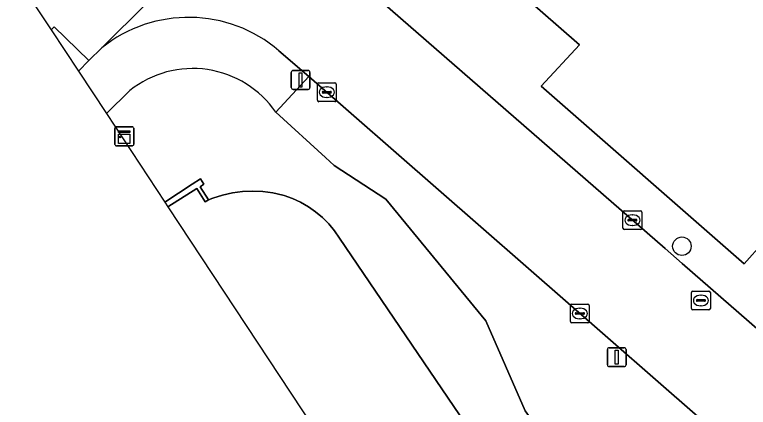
# Model space of a CAD drawing. Extents: x 158472 to 159562, y 388525 to 389606.
# Drawn here: x 158640.37 to 158679.18, y 388810.18 to 388830.97 of the extents above; entities that cross this region are included whole.
import ezdxf

# ---------------------------------------------------------------- set-up
doc = ezdxf.new("R2010")
doc.units = 0
for name, color, linetype in [('IMGEO_Boom', 7, 'Continuous'), ('IMGEO_Brandkraan', 7, 'Continuous'), ('IMGEO_Groenvoorziening', 7, 'Continuous'), ('IMGEO_Kast', 7, 'Continuous'), ('IMGEO_Kolk', 7, 'Continuous'), ('IMGEO_Lichtmast', 7, 'Continuous'), ('IMGEO_Meer_plas_ven_vijver', 7, 'Continuous'), ('IMGEO_Muur', 7, 'Continuous'), ('IMGEO_Oever', 7, 'Continuous'), ('IMGEO_Pand', 7, 'Continuous'), ('IMGEO_Rijbaan_lokaal_gesloten', 7, 'Continuous'), ('IMGEO_Rijbaan_lokaal_open', 7, 'Continuous'), ('IMGEO_Voetpad_open', 7, 'Continuous')]:
    doc.layers.add(name, color=color, linetype=linetype)

msp = doc.modelspace()

# ---------------------------------------------------------------- linework, layer by layer
at = {"layer": 'IMGEO_Boom'}
msp.add_circle((158675.662, 388818.713), 0.489, dxfattribs=at)
at = {"layer": 'IMGEO_Brandkraan'}
for p, q in [((158676.167, 388815.415), (158676.167, 388816.267)), ((158676.242, 388816.341), (158677.094, 388816.341)), ((158676.655, 388816.121), (158676.68, 388816.121)), ((158677.168, 388816.267), (158677.168, 388815.415)), ((158676.426, 388815.835), (158676.426, 388815.847)), ((158676.864, 388815.798), (158676.466, 388815.798)), ((158676.469, 388815.884), (158676.867, 388815.884)), ((158676.91, 388815.847), (158676.91, 388815.835)), ((158677.094, 388815.341), (158676.242, 388815.341)), ((158676.678, 388815.561), (158676.653, 388815.561))]:
    msp.add_line(p, q, dxfattribs=at)
for points in [[(158676.167, 388815.415), (158676.167, 388816.267)], [(158676.242, 388816.341), (158677.094, 388816.341)], [(158677.168, 388816.267), (158677.168, 388815.415)], [(158677.094, 388815.341), (158676.242, 388815.341)]]:
    msp.add_lwpolyline(points, dxfattribs=at)
for centre, radius, start, end in [((158676.244, 388816.265), 0.0765, 91.552, 178.448), ((158676.244, 388816.265), 0.0765, 91.552, 178.448), ((158677.092, 388816.265), 0.0765, 1.552, 88.448), ((158677.092, 388816.265), 0.0765, 1.552, 88.448), ((158676.466, 388815.844), 0.0403, 85.8775, 175.7526), ((158676.463, 388815.834), 0.0366, 178.938, 274.7102), ((158676.867, 388815.841), 0.043, 264.8664, 352.4533), ((158676.871, 388815.846), 0.0386, 1.7309, 96.639), ((158676.244, 388815.417), 0.0765, 181.552, 268.448), ((158676.244, 388815.417), 0.0765, 181.552, 268.448), ((158677.092, 388815.417), 0.0765, 271.552, 358.448), ((158677.092, 388815.417), 0.0765, 271.552, 358.448)]:
    msp.add_arc(centre, radius, start, end, dxfattribs=at)
for centre, major_axis, ratio, start_param, end_param in [((158676.654, 388815.841), (-0.387, 0.002), 0.722429, 4.712389, 7.853982), ((158676.679, 388815.841), (-0.39, 0.002), 0.717154, 1.570796, 4.712389)]:
    msp.add_ellipse(centre, major_axis=major_axis, ratio=ratio, start_param=start_param, end_param=end_param, dxfattribs=at)
at = {"layer": 'IMGEO_Groenvoorziening'}
msp.add_lwpolyline([(158676.499, 388809.693), (158655.937, 388827.699), (158654.184, 388825.806), (158656.805, 388823.409), (158657.276, 388822.984), (158660.005, 388821.203), (158665.283, 388814.769), (158667.372, 388809.99), (158676.637, 388797.026), (158681.382, 388789.641), (158687.327, 388781.391), (158691.492, 388775.285), (158699.444, 388763.626), (158703.128, 388758.224), (158704.66, 388759.967), (158702.831, 388762.483), (158700.24, 388766.047), (158696.814, 388770.761), (158695.007, 388773.247), (158693.274, 388775.631), (158693.219, 388775.707), (158687.175, 388784.023), (158684.139, 388788.199)], dxfattribs=at)
at = {"layer": 'IMGEO_Kast'}
for p, q in [((158645.745, 388825.029), (158646.586, 388825.029)), ((158646.586, 388825.029), (158645.745, 388825.029)), ((158645.67, 388824.104), (158645.67, 388824.945)), ((158645.67, 388824.945), (158645.67, 388824.104)), ((158646.67, 388824.954), (158646.67, 388824.113)), ((158646.67, 388824.113), (158646.67, 388824.954)), ((158646.595, 388824.029), (158645.754, 388824.029)), ((158645.754, 388824.029), (158646.595, 388824.029))]:
    msp.add_line(p, q, dxfattribs=at)
for points in [[(158645.865, 388824.819), (158646.465, 388824.819), (158646.465, 388824.734), (158645.865, 388824.734), (158645.865, 388824.819)], [(158645.865, 388824.644), (158646.465, 388824.644), (158646.465, 388824.155), (158645.865, 388824.155), (158645.865, 388824.644)]]:
    msp.add_lwpolyline(points, dxfattribs=at)
msp.add_circle((158645.949, 388824.493), 0.0377, dxfattribs=at)
for centre, start, end in [((158645.748, 388824.951), 92.4484, 184.2845), ((158645.748, 388824.951), 92.4484, 184.2845), ((158646.592, 388824.951), 2.4484, 94.2845), ((158646.592, 388824.951), 2.4484, 94.2845), ((158645.748, 388824.107), 182.4484, 274.2845), ((158645.748, 388824.107), 182.4484, 274.2845), ((158646.592, 388824.107), 272.4484, 4.2845), ((158646.592, 388824.107), 272.4484, 4.2845)]:
    msp.add_arc(centre, 0.0779, start, end, dxfattribs=at)
at = {"layer": 'IMGEO_Kolk'}
for p, q in [((158656.38, 388826.44), (158656.38, 388827.292)), ((158656.455, 388827.366), (158657.307, 388827.366)), ((158657.381, 388827.292), (158657.381, 388826.44)), ((158656.682, 388826.909), (158657.08, 388826.909)), ((158656.868, 388827.146), (158656.893, 388827.146)), ((158656.639, 388826.86), (158656.639, 388826.872)), ((158657.077, 388826.823), (158656.679, 388826.823)), ((158656.891, 388826.586), (158656.866, 388826.586)), ((158657.123, 388826.872), (158657.123, 388826.86)), ((158657.307, 388826.366), (158656.455, 388826.366)), ((158672.544, 388819.668), (158672.544, 388820.52)), ((158672.619, 388820.594), (158673.471, 388820.594)), ((158673.032, 388820.374), (158673.057, 388820.374)), ((158673.545, 388820.52), (158673.545, 388819.668)), ((158672.803, 388820.088), (158672.803, 388820.1)), ((158673.241, 388820.051), (158672.843, 388820.051)), ((158672.846, 388820.137), (158673.244, 388820.137)), ((158673.287, 388820.1), (158673.287, 388820.088)), ((158673.471, 388819.594), (158672.619, 388819.594)), ((158673.055, 388819.814), (158673.03, 388819.814)), ((158669.839, 388815.651), (158670.691, 388815.651)), ((158669.764, 388814.725), (158669.764, 388815.577)), ((158670.252, 388815.431), (158670.277, 388815.431)), ((158670.765, 388815.577), (158670.765, 388814.725)), ((158670.023, 388815.145), (158670.023, 388815.157)), ((158670.461, 388815.108), (158670.063, 388815.108)), ((158670.066, 388815.194), (158670.464, 388815.194)), ((158670.507, 388815.157), (158670.507, 388815.145)), ((158670.691, 388814.651), (158669.839, 388814.651)), ((158670.275, 388814.871), (158670.25, 388814.871))]:
    msp.add_line(p, q, dxfattribs=at)
for points in [[(158656.38, 388826.44), (158656.38, 388827.292)], [(158656.455, 388827.366), (158657.307, 388827.366)], [(158657.381, 388827.292), (158657.381, 388826.44)], [(158657.307, 388826.366), (158656.455, 388826.366)], [(158672.544, 388819.668), (158672.544, 388820.52)], [(158672.619, 388820.594), (158673.471, 388820.594)], [(158673.545, 388820.52), (158673.545, 388819.668)], [(158673.471, 388819.594), (158672.619, 388819.594)], [(158669.839, 388815.651), (158670.691, 388815.651)], [(158669.764, 388814.725), (158669.764, 388815.577)], [(158670.765, 388815.577), (158670.765, 388814.725)], [(158670.691, 388814.651), (158669.839, 388814.651)]]:
    msp.add_lwpolyline(points, dxfattribs=at)
for centre, radius, start, end in [((158656.457, 388827.29), 0.0765, 91.552, 178.448), ((158656.457, 388827.29), 0.0765, 91.552, 178.448), ((158657.305, 388827.29), 0.0765, 1.552, 88.448), ((158657.305, 388827.29), 0.0765, 1.552, 88.448), ((158656.679, 388826.869), 0.0403, 85.8775, 175.7526), ((158657.084, 388826.871), 0.0386, 1.7309, 96.639), ((158656.676, 388826.859), 0.0366, 178.938, 274.7102), ((158657.08, 388826.866), 0.043, 264.8664, 352.4533), ((158656.457, 388826.442), 0.0765, 181.552, 268.448), ((158656.457, 388826.442), 0.0765, 181.552, 268.448), ((158657.305, 388826.442), 0.0765, 271.552, 358.448), ((158657.305, 388826.442), 0.0765, 271.552, 358.448), ((158672.621, 388820.518), 0.0765, 91.552, 178.448), ((158672.621, 388820.518), 0.0765, 91.552, 178.448), ((158673.469, 388820.518), 0.0765, 1.552, 88.448), ((158673.469, 388820.518), 0.0765, 1.552, 88.448), ((158672.843, 388820.097), 0.0403, 85.8775, 175.7526), ((158672.84, 388820.087), 0.0366, 178.938, 274.7102), ((158673.244, 388820.094), 0.043, 264.8664, 352.4533), ((158673.248, 388820.099), 0.0386, 1.7309, 96.639), ((158672.621, 388819.67), 0.0765, 181.552, 268.448), ((158672.621, 388819.67), 0.0765, 181.552, 268.448), ((158673.469, 388819.67), 0.0765, 271.552, 358.448), ((158673.469, 388819.67), 0.0765, 271.552, 358.448), ((158669.841, 388815.575), 0.0765, 91.552, 178.448), ((158669.841, 388815.575), 0.0765, 91.552, 178.448), ((158670.689, 388815.575), 0.0765, 1.552, 88.448), ((158670.689, 388815.575), 0.0765, 1.552, 88.448), ((158670.063, 388815.154), 0.0403, 85.8775, 175.7526), ((158670.06, 388815.144), 0.0366, 178.938, 274.7102), ((158670.464, 388815.151), 0.043, 264.8664, 352.4533), ((158670.468, 388815.156), 0.0386, 1.7309, 96.639), ((158669.841, 388814.727), 0.0765, 181.552, 268.448), ((158669.841, 388814.727), 0.0765, 181.552, 268.448), ((158670.689, 388814.727), 0.0765, 271.552, 358.448), ((158670.689, 388814.727), 0.0765, 271.552, 358.448)]:
    msp.add_arc(centre, radius, start, end, dxfattribs=at)
for centre, major_axis, ratio, start_param, end_param in [((158656.867, 388826.866), (-0.387, 0.002), 0.722429, 4.712389, 7.853982), ((158656.892, 388826.866), (-0.39, 0.002), 0.717154, 1.570796, 4.712389), ((158673.031, 388820.094), (-0.387, 0.002), 0.722429, 4.712389, 7.853982), ((158673.056, 388820.094), (-0.39, 0.002), 0.717154, 1.570796, 4.712389), ((158670.251, 388815.151), (-0.387, 0.002), 0.722429, 4.712389, 7.853982), ((158670.276, 388815.151), (-0.39, 0.002), 0.717154, 1.570796, 4.712389)]:
    msp.add_ellipse(centre, major_axis=major_axis, ratio=ratio, start_param=start_param, end_param=end_param, dxfattribs=at)
at = {"layer": 'IMGEO_Lichtmast'}
for p, q in [((158654.997, 388827.116), (158654.997, 388827.916)), ((158654.997, 388827.916), (158654.997, 388827.116)), ((158655.097, 388828.016), (158655.887, 388828.016)), ((158655.887, 388828.016), (158655.097, 388828.016)), ((158655.987, 388827.916), (158655.987, 388827.116)), ((158655.987, 388827.116), (158655.987, 388827.916)), ((158655.887, 388827.016), (158655.097, 388827.016)), ((158655.097, 388827.016), (158655.887, 388827.016)), ((158671.819, 388813.34), (158672.609, 388813.34)), ((158672.609, 388813.34), (158671.819, 388813.34)), ((158671.719, 388812.44), (158671.719, 388813.24)), ((158671.719, 388813.24), (158671.719, 388812.44)), ((158672.709, 388813.24), (158672.709, 388812.44)), ((158672.709, 388812.44), (158672.709, 388813.24)), ((158672.609, 388812.34), (158671.819, 388812.34)), ((158671.819, 388812.34), (158672.609, 388812.34))]:
    msp.add_line(p, q, dxfattribs=at)
for points in [[(158655.417, 388827.891), (158655.567, 388827.891), (158655.567, 388827.141), (158655.417, 388827.141), (158655.417, 388827.891)], [(158672.139, 388813.215), (158672.289, 388813.215), (158672.289, 388812.465), (158672.139, 388812.465), (158672.139, 388813.215)]]:
    msp.add_lwpolyline(points, dxfattribs=at)
for centre, start, end in [((158655.097, 388827.916), 90, 180), ((158655.097, 388827.916), 90, 180), ((158655.887, 388827.916), 0, 90), ((158655.887, 388827.916), 360, 90), ((158655.097, 388827.116), 180, 270), ((158655.097, 388827.116), 180, 270), ((158655.887, 388827.116), 270, 0), ((158655.887, 388827.116), 270, 0), ((158671.819, 388813.24), 90, 180), ((158671.819, 388813.24), 90, 180), ((158672.609, 388813.24), 0, 90), ((158672.609, 388813.24), 360, 90), ((158671.819, 388812.44), 180, 270), ((158671.819, 388812.44), 180, 270), ((158672.609, 388812.44), 270, 0), ((158672.609, 388812.44), 270, 0)]:
    msp.add_arc(centre, 0.1, start, end, dxfattribs=at)
at = {"layer": 'IMGEO_Meer_plas_ven_vijver'}
msp.add_lwpolyline([(158671.877, 388798.016), (158657.55, 388819.144), (158657.283, 388819.533), (158656.982, 388819.896), (158656.65, 388820.23), (158656.289, 388820.534), (158655.903, 388820.805), (158655.494, 388821.039), (158655.066, 388821.237), (158654.621, 388821.395), (158654.547, 388821.417), (158654.024, 388821.537), (158653.492, 388821.61), (158652.956, 388821.635), (158652.419, 388821.612), (158651.887, 388821.541), (158651.364, 388821.423), (158650.852, 388821.259), (158650.628, 388821.17), (158650.452, 388821.06), (158650.003, 388821.769), (158648.473, 388820.799), (158702.912, 388738.246)], dxfattribs=at)
at = {"layer": 'IMGEO_Muur'}
msp.add_lwpolyline([(158648.305, 388821.053), (158648.473, 388820.799), (158650.003, 388821.769), (158650.452, 388821.06), (158650.628, 388821.17), (158650.179, 388821.86), (158650.377, 388821.992), (158650.191, 388822.274), (158649.761, 388821.996)], close=True, dxfattribs=at)
at = {"layer": 'IMGEO_Oever'}
for points in [[(158646.468, 388826.96), (158645.219, 388825.733), (158648.305, 388821.053)], [(158767.855, 388731.202), (158746.586, 388735.773), (158743.741, 388736.553), (158728.274, 388740.277), (158718.265, 388741.975), (158716.33, 388742.684), (158714.762, 388744.037), (158714.238, 388744.412), (158711.437, 388746.785), (158708.904, 388750), (158707.649, 388751.593), (158703.128, 388758.224), (158699.444, 388763.626), (158691.492, 388775.285), (158687.327, 388781.391), (158681.382, 388789.641), (158676.637, 388797.026), (158667.372, 388809.99), (158665.283, 388814.769), (158660.005, 388821.203), (158657.276, 388822.984), (158656.805, 388823.409), (158654.184, 388825.806)], [(158648.305, 388821.053), (158649.761, 388821.996), (158650.191, 388822.274), (158650.377, 388821.992), (158650.179, 388821.86), (158650.628, 388821.17), (158650.852, 388821.259), (158651.364, 388821.423), (158651.887, 388821.541), (158652.419, 388821.612), (158652.956, 388821.635), (158653.492, 388821.61), (158654.024, 388821.537), (158654.547, 388821.417), (158654.621, 388821.395), (158655.066, 388821.237), (158655.494, 388821.039), (158655.903, 388820.805), (158656.289, 388820.534), (158656.65, 388820.23), (158656.982, 388819.896), (158657.283, 388819.533), (158657.55, 388819.144), (158671.877, 388798.016)]]:
    msp.add_lwpolyline(points, dxfattribs=at)
msp.add_arc((158649.788, 388822.787), 5.333, 34.4814, 128.5064, dxfattribs=at)
at = {"layer": 'IMGEO_Pand'}
msp.add_lwpolyline([(158713.284, 388842.825), (158700.98, 388853.578), (158688.489, 388864.493), (158680.288, 388855.117), (158678.702, 388853.304), (158678.507, 388853.081), (158672.535, 388846.257), (158671.788, 388845.403), (158663.993, 388836.496), (158663.181, 388835.568), (158670.242, 388829.382), (158668.221, 388827.186), (158678.961, 388817.778), (158680.962, 388820.037), (158684.758, 388816.697), (158687.938, 388813.898), (158687.974, 388813.867), (158691.151, 388817.503), (158695.563, 388822.552)], close=True, dxfattribs=at)
at = {"layer": 'IMGEO_Rijbaan_lokaal_gesloten'}
for points in [[(158642.3, 388830.16), (158642.462, 388830.323), (158644.297, 388828.539), (158644.976, 388829.209), (158654.546, 388838.744), (158652.694, 388840.633), (158668.364, 388856.424), (158683.318, 388872.712), (158697.002, 388889.186), (158717.328, 388915.448), (158737.178, 388941.567), (158754.114, 388963.852), (158766.121, 388979.65), (158778.301, 388995.677), (158798.192, 389021.851), (158809.433, 389036.528), (158811.777, 389039.288), (158814.069, 389041.449), (158818.297, 389044.22), (158821.97, 389045.718), (158820.551, 389048.928)], [(158664.378, 388857.295), (158661.495, 388854.32), (158659.8, 388852.588), (158653.743, 388846.575), (158645.406, 388838.156), (158641.59, 388834.315), (158640.37, 388833.086), (158642.3, 388830.16)]]:
    msp.add_lwpolyline(points, dxfattribs=at)
msp.add_lwpolyline([(158643.74, 388827.977), (158644.297, 388828.539), (158642.462, 388830.323), (158642.3, 388830.16)], close=True, dxfattribs=at)
at = {"layer": 'IMGEO_Rijbaan_lokaal_open'}
for points in [[(158654.775, 388838.972), (158654.546, 388838.744), (158644.976, 388829.209)], [(158683.854, 388810.674), (158683.121, 388811.313), (158682.216, 388812.101), (158675.679, 388817.797), (158674.775, 388818.585), (158659.82, 388831.617)], [(158654.348, 388829.061), (158655.937, 388827.699), (158676.499, 388809.693), (158680.581, 388806.12)]]:
    msp.add_lwpolyline(points, dxfattribs=at)
msp.add_arc((158649.573, 388823.496), 7.333, 49.3667, 128.8238, dxfattribs=at)
at = {"layer": 'IMGEO_Voetpad_open'}
msp.add_lwpolyline([(158670.242, 388829.382), (158663.181, 388835.568), (158659.82, 388831.617), (158674.775, 388818.585), (158675.679, 388817.797), (158682.216, 388812.101), (158683.121, 388811.313), (158683.854, 388810.674), (158685.453, 388811.915), (158682.679, 388814.348), (158684.758, 388816.697), (158680.962, 388820.037), (158678.961, 388817.778), (158668.221, 388827.186)], close=True, dxfattribs=at)
for points in [[(158644.976, 388829.209), (158644.297, 388828.539), (158643.74, 388827.977)], [(158654.184, 388825.806), (158655.937, 388827.699), (158654.348, 388829.061)], [(158643.74, 388827.977), (158645.219, 388825.733), (158646.468, 388826.96)]]:
    msp.add_lwpolyline(points, dxfattribs=at)
for centre, radius, start, end in [((158649.573, 388823.496), 7.333, 49.3667, 128.8238), ((158649.788, 388822.787), 5.333, 34.4814, 128.5064)]:
    msp.add_arc(centre, radius, start, end, dxfattribs=at)

doc.saveas('drawing.dxf')
